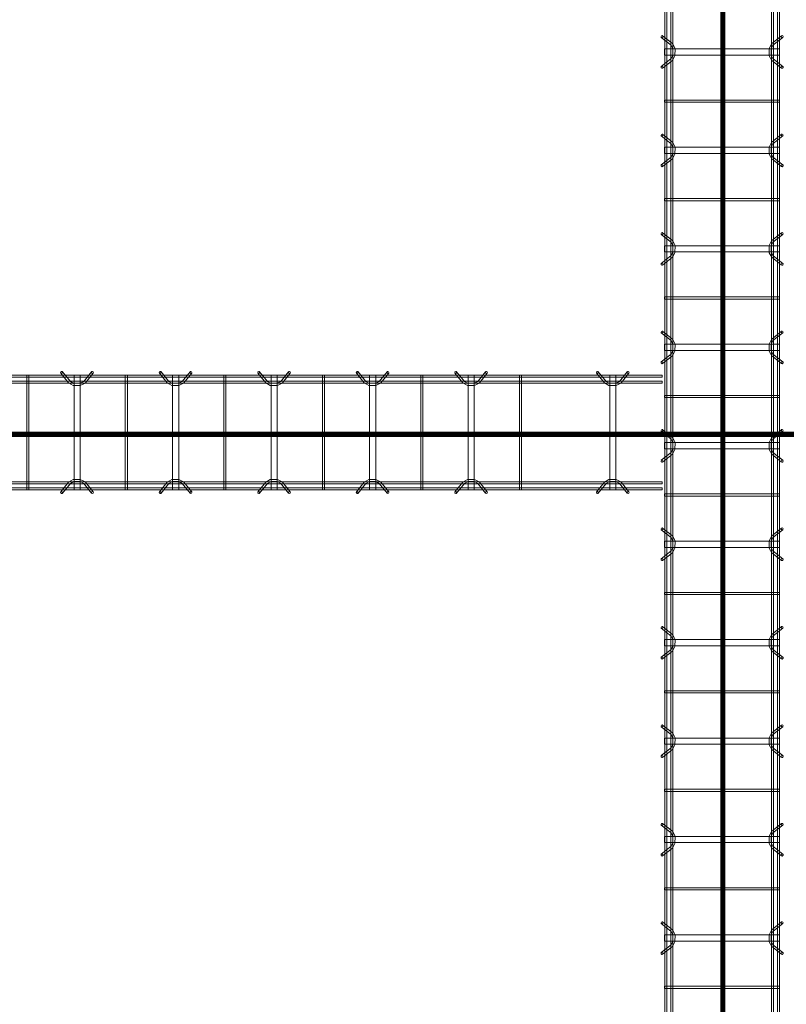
# Model space of a CAD drawing. Header units: inches. Extents: x -4136 to 1945, y -6639 to 12387.
# Tile 290 of 656: x -3736 to -3643, y 10247 to 10367. Entities that reach past the tile are written whole.
import ezdxf

# ---------------------------------------------------------------- set-up
doc = ezdxf.new("R2010")
doc.units = ezdxf.units.IN
doc.header["$MEASUREMENT"] = 0
doc.layers.add('A-GENM', color=7, linetype='Continuous', lineweight=9)
doc.layers.add('S-BEAM', color=7, linetype='Continuous', lineweight=9)

# ---------------------------------------------------------------- blocks, each defined once
blk = doc.blocks.new('Dowel bar assembly - Dowel bar assembly-671091-SLAB ON GROUND JOINTS')
at = {"layer": 'S-BEAM', "color": 253, "true_color": 0xaaaaaa}
for p, q in [((1524, 1.98), (0, 1.98)), ((0, 1.72), (1524, 1.72)), ((1524, 1.25), (0, 1.25)), ((347.87, 1.99), (347.87, -12.01)), ((348.13, 1.99), (347.87, 1.99)), ((347.87, 1.99), (348.13, 1.99)), ((348.13, -12.01), (348.13, 1.99)), ((352.02, 2.23), (352.97, 1.03)), ((353.18, 1.19), (352.23, 2.39)), ((353.63, 1.99), (353.63, -12.01)), ((354.38, 1.99), (353.63, 1.99)), ((353.63, 1.99), (354.38, 1.99)), ((354.38, -12.01), (354.38, 1.99)), ((355.76, 2.39), (354.81, 1.19)), ((355.01, 1.03), (355.96, 2.23)), ((359.87, 1.99), (359.87, -12.01)), ((360.13, 1.99), (359.87, 1.99)), ((359.87, 1.99), (360.13, 1.99)), ((360.13, -12.01), (360.13, 1.99)), ((364.02, 2.23), (364.97, 1.03)), ((365.18, 1.19), (364.23, 2.39)), ((365.63, 1.99), (365.63, -12.01)), ((366.38, 1.99), (365.63, 1.99)), ((365.63, 1.99), (366.38, 1.99)), ((366.38, -12.01), (366.38, 1.99)), ((367.76, 2.39), (366.81, 1.19)), ((367.01, 1.03), (367.96, 2.23)), ((371.87, 1.99), (371.87, -12.01)), ((372.13, 1.99), (371.87, 1.99)), ((371.87, 1.99), (372.13, 1.99)), ((372.13, -12.01), (372.13, 1.99)), ((376.02, 2.23), (376.97, 1.03)), ((377.18, 1.19), (376.23, 2.39)), ((377.63, 1.99), (377.63, -12.01)), ((378.38, 1.99), (377.63, 1.99)), ((377.63, 1.99), (378.38, 1.99)), ((378.38, -12.01), (378.38, 1.99)), ((379.76, 2.39), (378.81, 1.19)), ((379.01, 1.03), (379.96, 2.23)), ((383.87, 1.99), (383.87, -12.01)), ((384.13, 1.99), (383.87, 1.99)), ((383.87, 1.99), (384.13, 1.99)), ((384.13, -12.01), (384.13, 1.99)), ((388.02, 2.23), (388.97, 1.03)), ((389.18, 1.19), (388.23, 2.39)), ((389.62, 1.99), (389.62, -12.01)), ((390.38, 1.99), (389.62, 1.99)), ((389.62, 1.99), (390.38, 1.99)), ((390.38, -12.01), (390.38, 1.99)), ((391.76, 2.39), (390.81, 1.19)), ((391.01, 1.03), (391.96, 2.23)), ((395.87, 1.99), (395.87, -12.01)), ((396.13, 1.99), (395.87, 1.99)), ((395.87, 1.99), (396.13, 1.99)), ((396.13, -12.01), (396.13, 1.99)), ((400.02, 2.23), (400.97, 1.03)), ((401.18, 1.19), (400.23, 2.39)), ((401.62, 1.99), (401.62, -12.01)), ((402.38, 1.99), (401.62, 1.99)), ((401.62, 1.99), (402.38, 1.99)), ((402.38, -12.01), (402.38, 1.99)), ((403.76, 2.39), (402.81, 1.19)), ((403.01, 1.03), (403.96, 2.23)), ((407.87, 1.99), (407.87, -12.01)), ((408.13, 1.99), (407.87, 1.99)), ((407.87, 1.99), (408.13, 1.99)), ((408.13, -12.01), (408.13, 1.99)), ((412.02, 2.23), (412.97, 1.03)), ((413.18, 1.19), (412.23, 2.39)), ((413.62, 1.99), (413.62, -12.01)), ((414.38, 1.99), (413.62, 1.99)), ((413.62, 1.99), (414.38, 1.99)), ((414.38, -12.01), (414.38, 1.99)), ((415.76, 2.39), (414.81, 1.19)), ((415.01, 1.03), (415.96, 2.23)), ((419.87, 1.99), (419.87, -12.01)), ((420.13, 1.99), (419.87, 1.99)), ((419.87, 1.99), (420.13, 1.99)), ((420.13, -12.01), (420.13, 1.99)), ((424.02, 2.23), (424.97, 1.03)), ((425.18, 1.19), (424.23, 2.39)), ((425.62, 1.99), (425.62, -12.01)), ((426.38, 1.99), (425.62, 1.99)), ((425.62, 1.99), (426.38, 1.99)), ((426.38, -12.01), (426.38, 1.99)), ((427.76, 2.39), (426.81, 1.19)), ((427.01, 1.03), (427.96, 2.23)), ((431.87, 1.99), (431.87, -12.01)), ((432.13, 1.99), (431.87, 1.99)), ((431.87, 1.99), (432.13, 1.99)), ((432.13, -12.01), (432.13, 1.99)), ((436.02, 2.23), (436.97, 1.03)), ((437.18, 1.19), (436.23, 2.39)), ((437.62, 1.99), (437.62, -12.01)), ((438.38, 1.99), (437.62, 1.99)), ((437.62, 1.99), (438.38, 1.99)), ((438.38, -12.01), (438.38, 1.99)), ((439.76, 2.39), (438.81, 1.19)), ((439.01, 1.03), (439.96, 2.23)), ((443.87, 1.99), (443.87, -12.01)), ((444.13, 1.99), (443.87, 1.99)), ((443.87, 1.99), (444.13, 1.99)), ((444.13, -12.01), (444.13, 1.99)), ((448.02, 2.23), (448.97, 1.03)), ((449.18, 1.19), (448.23, 2.39)), ((449.62, 1.99), (449.62, -12.01)), ((450.38, 1.99), (449.62, 1.99)), ((449.62, 1.99), (450.38, 1.99)), ((450.38, -12.01), (450.38, 1.99)), ((451.76, 2.39), (450.81, 1.19)), ((451.01, 1.03), (451.96, 2.23)), ((455.87, 1.99), (455.87, -12.01)), ((456.13, 1.99), (455.87, 1.99)), ((455.87, 1.99), (456.13, 1.99)), ((456.13, -12.01), (456.13, 1.99)), ((460.02, 2.23), (460.97, 1.03)), ((461.18, 1.19), (460.23, 2.39)), ((461.62, 1.99), (461.62, -12.01)), ((462.38, 1.99), (461.62, 1.99)), ((461.62, 1.99), (462.38, 1.99)), ((462.38, -12.01), (462.38, 1.99)), ((463.76, 2.39), (462.81, 1.19)), ((463.01, 1.03), (463.96, 2.23)), ((0, 0.99), (1524, 0.99)), ((1524, -11.01), (0, -11.01)), ((0, -11.27), (1524, -11.27)), ((1524, -11.74), (0, -11.74)), ((0, -12), (1524, -12)), ((352.97, -11.05), (352.02, -12.25)), ((352.23, -12.41), (353.18, -11.21)), ((354.81, -11.21), (355.76, -12.41)), ((355.96, -12.25), (355.01, -11.05)), ((364.97, -11.05), (364.02, -12.25)), ((364.23, -12.41), (365.18, -11.21)), ((366.81, -11.21), (367.76, -12.41)), ((367.96, -12.25), (367.01, -11.05)), ((376.97, -11.05), (376.02, -12.25)), ((376.23, -12.41), (377.18, -11.21)), ((378.81, -11.21), (379.76, -12.41)), ((379.96, -12.25), (379.01, -11.05)), ((388.97, -11.05), (388.02, -12.25)), ((388.23, -12.41), (389.18, -11.21)), ((390.81, -11.21), (391.76, -12.41)), ((391.96, -12.25), (391.01, -11.05)), ((400.97, -11.05), (400.02, -12.25)), ((400.23, -12.41), (401.18, -11.21)), ((402.81, -11.21), (403.76, -12.41)), ((403.96, -12.25), (403.01, -11.05)), ((412.97, -11.05), (412.02, -12.25)), ((412.23, -12.41), (413.18, -11.21)), ((414.81, -11.21), (415.76, -12.41)), ((415.96, -12.25), (415.01, -11.05)), ((424.97, -11.05), (424.02, -12.25)), ((424.23, -12.41), (425.18, -11.21)), ((426.81, -11.21), (427.76, -12.41)), ((427.96, -12.25), (427.01, -11.05)), ((436.97, -11.05), (436.02, -12.25)), ((436.23, -12.41), (437.18, -11.21)), ((438.81, -11.21), (439.76, -12.41)), ((439.96, -12.25), (439.01, -11.05)), ((448.97, -11.05), (448.02, -12.25)), ((448.23, -12.41), (449.18, -11.21)), ((450.81, -11.21), (451.76, -12.41)), ((451.96, -12.25), (451.01, -11.05)), ((460.97, -11.05), (460.02, -12.25)), ((460.23, -12.41), (461.18, -11.21)), ((462.81, -11.21), (463.76, -12.41)), ((463.96, -12.25), (463.01, -11.05)), ((348.13, -12.01), (347.87, -12.01)), ((347.87, -12.01), (348.13, -12.01)), ((354.38, -12.01), (353.63, -12.01)), ((353.63, -12.01), (354.38, -12.01)), ((360.13, -12.01), (359.87, -12.01)), ((359.87, -12.01), (360.13, -12.01)), ((366.38, -12.01), (365.63, -12.01)), ((365.63, -12.01), (366.38, -12.01)), ((372.13, -12.01), (371.87, -12.01)), ((371.87, -12.01), (372.13, -12.01)), ((378.38, -12.01), (377.63, -12.01)), ((377.63, -12.01), (378.38, -12.01)), ((384.13, -12.01), (383.87, -12.01)), ((383.87, -12.01), (384.13, -12.01)), ((390.38, -12.01), (389.62, -12.01)), ((389.62, -12.01), (390.38, -12.01)), ((396.13, -12.01), (395.87, -12.01)), ((395.87, -12.01), (396.13, -12.01)), ((402.38, -12.01), (401.62, -12.01)), ((401.62, -12.01), (402.38, -12.01)), ((408.13, -12.01), (407.87, -12.01)), ((407.87, -12.01), (408.13, -12.01)), ((414.38, -12.01), (413.62, -12.01)), ((413.62, -12.01), (414.38, -12.01)), ((420.13, -12.01), (419.87, -12.01)), ((419.87, -12.01), (420.13, -12.01)), ((426.38, -12.01), (425.62, -12.01)), ((425.62, -12.01), (426.38, -12.01)), ((432.13, -12.01), (431.87, -12.01)), ((431.87, -12.01), (432.13, -12.01)), ((438.38, -12.01), (437.62, -12.01)), ((437.62, -12.01), (438.38, -12.01)), ((444.13, -12.01), (443.87, -12.01)), ((443.87, -12.01), (444.13, -12.01)), ((450.38, -12.01), (449.62, -12.01)), ((449.62, -12.01), (450.38, -12.01)), ((456.13, -12.01), (455.87, -12.01)), ((455.87, -12.01), (456.13, -12.01)), ((462.38, -12.01), (461.62, -12.01)), ((461.62, -12.01), (462.38, -12.01))]:
    blk.add_line(p, q, dxfattribs=at)
at = {"layer": 'S-BEAM', "color": 253, "true_color": 0xaaaaaa, "flags": 128}
for points in [[(352.97, 1.03), (353.53, 0.73), (354.39, 0.72), (354.97, 0.99), (355.01, 1.03)], [(353.18, 1.19), (353.62, 0.97), (354.38, 0.98), (354.81, 1.19)], [(364.97, 1.03), (365.53, 0.73), (366.39, 0.72), (366.97, 0.99), (367.01, 1.03)], [(365.18, 1.19), (365.62, 0.97), (366.38, 0.98), (366.81, 1.19)], [(376.97, 1.03), (377.53, 0.73), (378.39, 0.72), (378.97, 0.99), (379.01, 1.03)], [(377.18, 1.19), (377.62, 0.97), (378.38, 0.98), (378.81, 1.19)], [(388.97, 1.03), (389.53, 0.73), (390.39, 0.72), (390.97, 0.99), (391.01, 1.03)], [(389.18, 1.19), (389.62, 0.97), (390.38, 0.98), (390.81, 1.19)], [(400.97, 1.03), (401.53, 0.73), (402.39, 0.72), (402.97, 0.99), (403.01, 1.03)], [(401.18, 1.19), (401.62, 0.97), (402.38, 0.98), (402.81, 1.19)], [(412.97, 1.03), (413.53, 0.73), (414.39, 0.72), (414.97, 0.99), (415.01, 1.03)], [(413.18, 1.19), (413.62, 0.97), (414.38, 0.98), (414.81, 1.19)], [(424.97, 1.03), (425.53, 0.73), (426.39, 0.72), (426.97, 0.99), (427.01, 1.03)], [(425.18, 1.19), (425.62, 0.97), (426.38, 0.98), (426.81, 1.19)], [(436.97, 1.03), (437.53, 0.73), (438.39, 0.72), (438.97, 0.99), (439.01, 1.03)], [(437.18, 1.19), (437.62, 0.97), (438.38, 0.98), (438.81, 1.19)], [(448.97, 1.03), (449.53, 0.73), (450.39, 0.72), (450.97, 0.99), (451.01, 1.03)], [(449.18, 1.19), (449.62, 0.97), (450.38, 0.98), (450.81, 1.19)], [(460.97, 1.03), (461.53, 0.73), (462.39, 0.72), (462.97, 0.99), (463.01, 1.03)], [(461.18, 1.19), (461.62, 0.97), (462.38, 0.98), (462.81, 1.19)], [(352.97, -11.05), (353.53, -10.75), (354.39, -10.74), (354.97, -11.01), (355.01, -11.05)], [(364.97, -11.05), (365.53, -10.75), (366.39, -10.74), (366.97, -11.01), (367.01, -11.05)], [(376.97, -11.05), (377.53, -10.75), (378.39, -10.74), (378.97, -11.01), (379.01, -11.05)], [(388.97, -11.05), (389.53, -10.75), (390.39, -10.74), (390.97, -11.01), (391.01, -11.05)], [(400.97, -11.05), (401.53, -10.75), (402.39, -10.74), (402.97, -11.01), (403.01, -11.05)], [(412.97, -11.05), (413.53, -10.75), (414.39, -10.74), (414.97, -11.01), (415.01, -11.05)], [(424.97, -11.05), (425.53, -10.75), (426.39, -10.74), (426.97, -11.01), (427.01, -11.05)], [(436.97, -11.05), (437.53, -10.75), (438.39, -10.74), (438.97, -11.01), (439.01, -11.05)], [(448.97, -11.05), (449.53, -10.75), (450.39, -10.74), (450.97, -11.01), (451.01, -11.05)], [(460.97, -11.05), (461.53, -10.75), (462.39, -10.74), (462.97, -11.01), (463.01, -11.05)], [(353.18, -11.21), (353.62, -10.99), (354.38, -11), (354.81, -11.21)], [(365.18, -11.21), (365.62, -10.99), (366.38, -11), (366.81, -11.21)], [(377.18, -11.21), (377.62, -10.99), (378.38, -11), (378.81, -11.21)], [(389.18, -11.21), (389.62, -10.99), (390.38, -11), (390.81, -11.21)], [(401.18, -11.21), (401.62, -10.99), (402.38, -11), (402.81, -11.21)], [(413.18, -11.21), (413.62, -10.99), (414.38, -11), (414.81, -11.21)], [(425.18, -11.21), (425.62, -10.99), (426.38, -11), (426.81, -11.21)], [(437.18, -11.21), (437.62, -10.99), (438.38, -11), (438.81, -11.21)], [(449.18, -11.21), (449.62, -10.99), (450.38, -11), (450.81, -11.21)], [(461.18, -11.21), (461.62, -10.99), (462.38, -11), (462.81, -11.21)]]:
    blk.add_lwpolyline(points, dxfattribs=at)
at = {"layer": 'S-BEAM', "color": 253, "true_color": 0xaaaaaa}
for centre, major_axis, start_param, end_param in [((352.12, 2.31), (0.101, 0.08), 5.709265, 8.850858), ((355.86, 2.31), (-0.101, 0.08), 3.715513, 6.857105), ((364.12, 2.31), (0.101, 0.08), 5.709265, 8.850858), ((367.86, 2.31), (-0.101, 0.08), 3.715513, 6.857105), ((376.12, 2.31), (0.101, 0.08), 5.709265, 8.850858), ((379.86, 2.31), (-0.101, 0.08), 3.715513, 6.857105), ((388.12, 2.31), (0.101, 0.08), 5.709265, 8.850858), ((391.86, 2.31), (-0.101, 0.08), 3.715513, 6.857105), ((400.12, 2.31), (0.101, 0.08), 5.709265, 8.850858), ((403.86, 2.31), (-0.101, 0.08), 3.715513, 6.857105), ((412.12, 2.31), (0.101, 0.08), 5.709265, 8.850858), ((415.86, 2.31), (-0.101, 0.08), 3.715513, 6.857105), ((424.12, 2.31), (0.101, 0.08), 5.709265, 8.850858), ((427.86, 2.31), (-0.101, 0.08), 3.715513, 6.857105), ((436.12, 2.31), (0.101, 0.08), 5.709265, 8.850858), ((439.86, 2.31), (-0.101, 0.08), 3.715513, 6.857105), ((448.12, 2.31), (0.101, 0.08), 5.709265, 8.850858), ((451.86, 2.31), (-0.101, 0.08), 3.715513, 6.857105), ((460.12, 2.31), (0.101, 0.08), 5.709265, 8.850858), ((463.86, 2.31), (-0.101, 0.08), 3.715513, 6.857105), ((352.12, 2.31), (0.101, 0.08), 2.567673, 5.709265), ((355.86, 2.31), (-0.101, 0.08), 0.57392, 3.715513), ((364.12, 2.31), (0.101, 0.08), 2.567673, 5.709265), ((367.86, 2.31), (-0.101, 0.08), 0.57392, 3.715513), ((376.12, 2.31), (0.101, 0.08), 2.567673, 5.709265), ((379.86, 2.31), (-0.101, 0.08), 0.57392, 3.715513), ((388.12, 2.31), (0.101, 0.08), 2.567673, 5.709265), ((391.86, 2.31), (-0.101, 0.08), 0.57392, 3.715513), ((400.12, 2.31), (0.101, 0.08), 2.567673, 5.709265), ((403.86, 2.31), (-0.101, 0.08), 0.57392, 3.715513), ((412.12, 2.31), (0.101, 0.08), 2.567673, 5.709265), ((415.86, 2.31), (-0.101, 0.08), 0.57392, 3.715513), ((424.12, 2.31), (0.101, 0.08), 2.567673, 5.709265), ((427.86, 2.31), (-0.101, 0.08), 0.57392, 3.715513), ((436.12, 2.31), (0.101, 0.08), 2.567673, 5.709265), ((439.86, 2.31), (-0.101, 0.08), 0.57392, 3.715513), ((448.12, 2.31), (0.101, 0.08), 2.567673, 5.709265), ((451.86, 2.31), (-0.101, 0.08), 0.57392, 3.715513), ((460.12, 2.31), (0.101, 0.08), 2.567673, 5.709265), ((463.86, 2.31), (-0.101, 0.08), 0.57392, 3.715513), ((352.12, -12.33), (-0.101, 0.08), 3.715513, 6.857105), ((352.12, -12.33), (-0.101, 0.08), 0.57392, 3.715513), ((355.86, -12.33), (0.101, 0.08), 5.709265, 8.850858), ((355.86, -12.33), (0.101, 0.08), 2.567673, 5.709265), ((364.12, -12.33), (-0.101, 0.08), 3.715513, 6.857105), ((364.12, -12.33), (-0.101, 0.08), 0.57392, 3.715513), ((367.86, -12.33), (0.101, 0.08), 5.709265, 8.850858), ((367.86, -12.33), (0.101, 0.08), 2.567673, 5.709265), ((376.12, -12.33), (-0.101, 0.08), 3.715513, 6.857105), ((376.12, -12.33), (-0.101, 0.08), 0.57392, 3.715513), ((379.86, -12.33), (0.101, 0.08), 5.709265, 8.850858), ((379.86, -12.33), (0.101, 0.08), 2.567673, 5.709265), ((388.12, -12.33), (-0.101, 0.08), 3.715513, 6.857105), ((388.12, -12.33), (-0.101, 0.08), 0.57392, 3.715513), ((391.86, -12.33), (0.101, 0.08), 5.709265, 8.850858), ((391.86, -12.33), (0.101, 0.08), 2.567673, 5.709265), ((400.12, -12.33), (-0.101, 0.08), 3.715513, 6.857105), ((400.12, -12.33), (-0.101, 0.08), 0.57392, 3.715513), ((403.86, -12.33), (0.101, 0.08), 5.709265, 8.850858), ((403.86, -12.33), (0.101, 0.08), 2.567673, 5.709265), ((412.12, -12.33), (-0.101, 0.08), 3.715513, 6.857105), ((412.12, -12.33), (-0.101, 0.08), 0.57392, 3.715513), ((415.86, -12.33), (0.101, 0.08), 5.709265, 8.850858), ((415.86, -12.33), (0.101, 0.08), 2.567673, 5.709265), ((424.12, -12.33), (-0.101, 0.08), 3.715513, 6.857105), ((424.12, -12.33), (-0.101, 0.08), 0.57392, 3.715513), ((427.86, -12.33), (0.101, 0.08), 5.709265, 8.850858), ((427.86, -12.33), (0.101, 0.08), 2.567673, 5.709265), ((436.12, -12.33), (-0.101, 0.08), 3.715513, 6.857105), ((436.12, -12.33), (-0.101, 0.08), 0.57392, 3.715513), ((439.86, -12.33), (0.101, 0.08), 5.709265, 8.850858), ((439.86, -12.33), (0.101, 0.08), 2.567673, 5.709265), ((448.12, -12.33), (-0.101, 0.08), 3.715513, 6.857105), ((448.12, -12.33), (-0.101, 0.08), 0.57392, 3.715513), ((451.86, -12.33), (0.101, 0.08), 5.709265, 8.850858), ((451.86, -12.33), (0.101, 0.08), 2.567673, 5.709265), ((460.12, -12.33), (-0.101, 0.08), 3.715513, 6.857105), ((460.12, -12.33), (-0.101, 0.08), 0.57392, 3.715513), ((463.86, -12.33), (0.101, 0.08), 5.709265, 8.850858), ((463.86, -12.33), (0.101, 0.08), 2.567673, 5.709265)]:
    blk.add_ellipse(centre, major_axis=major_axis, ratio=0.816528, start_param=start_param, end_param=end_param, dxfattribs=at)
blk = doc.blocks.new('Dowel bar assembly - Dowel bar assembly-673167-SLAB ON GROUND JOINTS')
at = {"layer": 'S-BEAM', "color": 253, "true_color": 0xaaaaaa}
for p, q in [((161.25, 1.98), (0, 1.98)), ((0, 1.98), (0, 1.72)), ((0, 1.72), (0, 1.98)), ((0, 1.72), (161.25, 1.72)), ((161.25, 1.25), (0, 1.25)), ((0, 0.99), (0, 1.25)), ((0, 1.25), (0, 0.99)), ((4.02, 2.23), (4.97, 1.03)), ((5.18, 1.19), (4.23, 2.39)), ((5.63, 1.99), (5.63, -12.01)), ((6.38, 1.99), (5.63, 1.99)), ((5.63, 1.99), (6.38, 1.99)), ((6.38, -12.01), (6.38, 1.99)), ((7.76, 2.39), (6.81, 1.19)), ((7.01, 1.03), (7.96, 2.23)), ((11.87, 1.99), (11.87, -12.01)), ((12.13, 1.99), (11.87, 1.99)), ((11.87, 1.99), (12.13, 1.99)), ((12.13, -12.01), (12.13, 1.99)), ((16.02, 2.23), (16.97, 1.03)), ((17.18, 1.19), (16.23, 2.39)), ((17.63, 1.99), (17.63, -12.01)), ((18.38, 1.99), (17.63, 1.99)), ((17.63, 1.99), (18.38, 1.99)), ((18.38, -12.01), (18.38, 1.99)), ((19.76, 2.39), (18.81, 1.19)), ((19.01, 1.03), (19.96, 2.23)), ((23.87, 1.99), (23.87, -12.01)), ((24.13, 1.99), (23.87, 1.99)), ((23.87, 1.99), (24.13, 1.99)), ((24.13, -12.01), (24.13, 1.99)), ((28.02, 2.23), (28.97, 1.03)), ((29.18, 1.19), (28.23, 2.39)), ((29.63, 1.99), (29.63, -12.01)), ((30.38, 1.99), (29.63, 1.99)), ((29.63, 1.99), (30.38, 1.99)), ((30.38, -12.01), (30.38, 1.99)), ((31.76, 2.39), (30.81, 1.19)), ((31.01, 1.03), (31.96, 2.23)), ((35.87, 1.99), (35.87, -12.01)), ((36.13, 1.99), (35.87, 1.99)), ((35.87, 1.99), (36.13, 1.99)), ((36.13, -12.01), (36.13, 1.99)), ((40.02, 2.23), (40.97, 1.03)), ((41.18, 1.19), (40.23, 2.39)), ((41.63, 1.99), (41.63, -12.01)), ((42.38, 1.99), (41.63, 1.99)), ((41.63, 1.99), (42.38, 1.99)), ((42.38, -12.01), (42.38, 1.99)), ((43.76, 2.39), (42.81, 1.19)), ((43.01, 1.03), (43.96, 2.23)), ((47.87, 1.99), (47.87, -12.01)), ((48.13, 1.99), (47.87, 1.99)), ((47.87, 1.99), (48.13, 1.99)), ((48.13, -12.01), (48.13, 1.99)), ((52.02, 2.23), (52.97, 1.03)), ((53.18, 1.19), (52.23, 2.39)), ((53.63, 1.99), (53.63, -12.01)), ((54.38, 1.99), (53.63, 1.99)), ((53.63, 1.99), (54.38, 1.99)), ((54.38, -12.01), (54.38, 1.99)), ((55.76, 2.39), (54.81, 1.19)), ((55.01, 1.03), (55.96, 2.23)), ((59.87, 1.99), (59.87, -12.01)), ((60.13, 1.99), (59.87, 1.99)), ((59.87, 1.99), (60.13, 1.99)), ((60.13, -12.01), (60.13, 1.99)), ((64.02, 2.23), (64.97, 1.03)), ((65.18, 1.19), (64.23, 2.39)), ((65.63, 1.99), (65.63, -12.01)), ((66.38, 1.99), (65.63, 1.99)), ((65.63, 1.99), (66.38, 1.99)), ((66.38, -12.01), (66.38, 1.99)), ((67.76, 2.39), (66.81, 1.19)), ((67.01, 1.03), (67.96, 2.23)), ((71.87, 1.99), (71.87, -12.01)), ((72.13, 1.99), (71.87, 1.99)), ((71.87, 1.99), (72.13, 1.99)), ((72.13, -12.01), (72.13, 1.99)), ((76.02, 2.23), (76.97, 1.03)), ((77.18, 1.19), (76.23, 2.39)), ((77.63, 1.99), (77.63, -12.01)), ((78.38, 1.99), (77.63, 1.99)), ((77.63, 1.99), (78.38, 1.99)), ((78.38, -12.01), (78.38, 1.99)), ((79.76, 2.39), (78.81, 1.19)), ((79.01, 1.03), (79.96, 2.23)), ((83.87, 1.99), (83.87, -12.01)), ((84.13, 1.99), (83.87, 1.99)), ((83.87, 1.99), (84.13, 1.99)), ((84.13, -12.01), (84.13, 1.99)), ((88.02, 2.23), (88.97, 1.03)), ((89.18, 1.19), (88.23, 2.39)), ((89.63, 1.99), (89.63, -12.01)), ((90.38, 1.99), (89.63, 1.99)), ((89.63, 1.99), (90.38, 1.99)), ((90.38, -12.01), (90.38, 1.99)), ((91.76, 2.39), (90.81, 1.19)), ((91.01, 1.03), (91.96, 2.23)), ((95.87, 1.99), (95.87, -12.01)), ((96.13, 1.99), (95.87, 1.99)), ((95.87, 1.99), (96.13, 1.99)), ((96.13, -12.01), (96.13, 1.99)), ((100.02, 2.23), (100.97, 1.03)), ((101.18, 1.19), (100.23, 2.39)), ((101.63, 1.99), (101.63, -12.01)), ((102.38, 1.99), (101.63, 1.99)), ((101.63, 1.99), (102.38, 1.99)), ((102.38, -12.01), (102.38, 1.99)), ((103.76, 2.39), (102.81, 1.19)), ((103.01, 1.03), (103.96, 2.23)), ((107.87, 1.99), (107.87, -12.01)), ((108.13, 1.99), (107.87, 1.99)), ((107.87, 1.99), (108.13, 1.99)), ((108.13, -12.01), (108.13, 1.99)), ((112.02, 2.23), (112.97, 1.03)), ((113.18, 1.19), (112.23, 2.39)), ((113.63, 1.99), (113.63, -12.01)), ((114.38, 1.99), (113.63, 1.99)), ((113.63, 1.99), (114.38, 1.99)), ((114.38, -12.01), (114.38, 1.99)), ((115.76, 2.39), (114.81, 1.19)), ((115.01, 1.03), (115.96, 2.23)), ((119.87, 1.99), (119.87, -12.01)), ((120.13, 1.99), (119.87, 1.99)), ((119.87, 1.99), (120.13, 1.99)), ((120.13, -12.01), (120.13, 1.99)), ((124.02, 2.23), (124.97, 1.03)), ((125.18, 1.19), (124.23, 2.39)), ((125.63, 1.99), (125.63, -12.01)), ((126.38, 1.99), (125.63, 1.99)), ((125.63, 1.99), (126.38, 1.99)), ((126.38, -12.01), (126.38, 1.99)), ((127.76, 2.39), (126.81, 1.19)), ((127.01, 1.03), (127.96, 2.23)), ((131.87, 1.99), (131.87, -12.01)), ((132.13, 1.99), (131.87, 1.99)), ((131.87, 1.99), (132.13, 1.99)), ((132.13, -12.01), (132.13, 1.99)), ((136.02, 2.23), (136.97, 1.03)), ((137.18, 1.19), (136.23, 2.39)), ((137.63, 1.99), (137.63, -12.01)), ((138.38, 1.99), (137.63, 1.99)), ((137.63, 1.99), (138.38, 1.99)), ((138.38, -12.01), (138.38, 1.99)), ((139.76, 2.39), (138.81, 1.19)), ((139.01, 1.03), (139.96, 2.23)), ((143.87, 1.99), (143.87, -12.01)), ((144.13, 1.99), (143.87, 1.99)), ((143.87, 1.99), (144.13, 1.99)), ((144.13, -12.01), (144.13, 1.99)), ((153.27, 2.23), (154.22, 1.03)), ((154.43, 1.19), (153.48, 2.39)), ((154.88, 1.99), (154.88, -12.01)), ((155.63, 1.99), (154.88, 1.99)), ((154.88, 1.99), (155.63, 1.99)), ((155.63, -12.01), (155.63, 1.99)), ((157.01, 2.39), (156.06, 1.19)), ((156.26, 1.03), (157.21, 2.23)), ((161.25, 1.98), (161.25, 1.72)), ((161.25, 1.72), (161.25, 1.98)), ((161.25, 0.99), (161.25, 1.25)), ((161.25, 1.25), (161.25, 0.99)), ((0, 0.99), (161.25, 0.99)), ((161.25, -11.01), (0, -11.01)), ((0, -11.27), (0, -11.01)), ((0, -11.01), (0, -11.27)), ((0, -11.27), (161.25, -11.27)), ((161.25, -11.74), (0, -11.74)), ((0, -12), (0, -11.74)), ((0, -11.74), (0, -12)), ((0, -12), (161.25, -12)), ((4.97, -11.05), (4.02, -12.25)), ((4.23, -12.41), (5.18, -11.21)), ((6.81, -11.21), (7.76, -12.41)), ((7.96, -12.25), (7.01, -11.05)), ((16.97, -11.05), (16.02, -12.25)), ((16.23, -12.41), (17.18, -11.21)), ((18.81, -11.21), (19.76, -12.41)), ((19.96, -12.25), (19.01, -11.05)), ((28.97, -11.05), (28.02, -12.25)), ((28.23, -12.41), (29.18, -11.21)), ((30.81, -11.21), (31.76, -12.41)), ((31.96, -12.25), (31.01, -11.05)), ((40.97, -11.05), (40.02, -12.25)), ((40.23, -12.41), (41.18, -11.21)), ((42.81, -11.21), (43.76, -12.41)), ((43.96, -12.25), (43.01, -11.05)), ((52.97, -11.05), (52.02, -12.25)), ((52.23, -12.41), (53.18, -11.21)), ((54.81, -11.21), (55.76, -12.41)), ((55.96, -12.25), (55.01, -11.05)), ((64.97, -11.05), (64.02, -12.25)), ((64.23, -12.41), (65.18, -11.21)), ((66.81, -11.21), (67.76, -12.41)), ((67.96, -12.25), (67.01, -11.05)), ((76.97, -11.05), (76.02, -12.25)), ((76.23, -12.41), (77.18, -11.21)), ((78.81, -11.21), (79.76, -12.41)), ((79.96, -12.25), (79.01, -11.05)), ((88.97, -11.05), (88.02, -12.25)), ((88.23, -12.41), (89.18, -11.21)), ((90.81, -11.21), (91.76, -12.41)), ((91.96, -12.25), (91.01, -11.05)), ((100.97, -11.05), (100.02, -12.25)), ((100.23, -12.41), (101.18, -11.21)), ((102.81, -11.21), (103.76, -12.41)), ((103.96, -12.25), (103.01, -11.05)), ((112.97, -11.05), (112.02, -12.25)), ((112.23, -12.41), (113.18, -11.21)), ((114.81, -11.21), (115.76, -12.41)), ((115.96, -12.25), (115.01, -11.05)), ((124.97, -11.05), (124.02, -12.25)), ((124.23, -12.41), (125.18, -11.21)), ((126.81, -11.21), (127.76, -12.41)), ((127.96, -12.25), (127.01, -11.05)), ((136.97, -11.05), (136.02, -12.25)), ((136.23, -12.41), (137.18, -11.21)), ((138.81, -11.21), (139.76, -12.41)), ((139.96, -12.25), (139.01, -11.05)), ((154.22, -11.05), (153.27, -12.25)), ((153.48, -12.41), (154.43, -11.21)), ((156.06, -11.21), (157.01, -12.41)), ((157.21, -12.25), (156.26, -11.05)), ((161.25, -11.27), (161.25, -11.01)), ((161.25, -11.01), (161.25, -11.27)), ((161.25, -12), (161.25, -11.74)), ((161.25, -11.74), (161.25, -12)), ((6.38, -12.01), (5.63, -12.01)), ((5.63, -12.01), (6.38, -12.01)), ((12.13, -12.01), (11.87, -12.01)), ((11.87, -12.01), (12.13, -12.01)), ((18.38, -12.01), (17.63, -12.01)), ((17.63, -12.01), (18.38, -12.01)), ((24.13, -12.01), (23.87, -12.01)), ((23.87, -12.01), (24.13, -12.01)), ((30.38, -12.01), (29.63, -12.01)), ((29.63, -12.01), (30.38, -12.01)), ((36.13, -12.01), (35.87, -12.01)), ((35.87, -12.01), (36.13, -12.01)), ((42.38, -12.01), (41.63, -12.01)), ((41.63, -12.01), (42.38, -12.01)), ((48.13, -12.01), (47.87, -12.01)), ((47.87, -12.01), (48.13, -12.01)), ((54.38, -12.01), (53.63, -12.01)), ((53.63, -12.01), (54.38, -12.01)), ((60.13, -12.01), (59.87, -12.01)), ((59.87, -12.01), (60.13, -12.01)), ((66.38, -12.01), (65.63, -12.01)), ((65.63, -12.01), (66.38, -12.01)), ((72.13, -12.01), (71.87, -12.01)), ((71.87, -12.01), (72.13, -12.01)), ((78.38, -12.01), (77.63, -12.01)), ((77.63, -12.01), (78.38, -12.01)), ((84.13, -12.01), (83.87, -12.01)), ((83.87, -12.01), (84.13, -12.01)), ((90.38, -12.01), (89.63, -12.01)), ((89.63, -12.01), (90.38, -12.01)), ((96.13, -12.01), (95.87, -12.01)), ((95.87, -12.01), (96.13, -12.01)), ((102.38, -12.01), (101.63, -12.01)), ((101.63, -12.01), (102.38, -12.01)), ((108.13, -12.01), (107.87, -12.01)), ((107.87, -12.01), (108.13, -12.01)), ((114.38, -12.01), (113.63, -12.01)), ((113.63, -12.01), (114.38, -12.01)), ((120.13, -12.01), (119.87, -12.01)), ((119.87, -12.01), (120.13, -12.01)), ((126.38, -12.01), (125.63, -12.01)), ((125.63, -12.01), (126.38, -12.01)), ((132.13, -12.01), (131.87, -12.01)), ((131.87, -12.01), (132.13, -12.01)), ((138.38, -12.01), (137.63, -12.01)), ((137.63, -12.01), (138.38, -12.01)), ((144.13, -12.01), (143.87, -12.01)), ((143.87, -12.01), (144.13, -12.01)), ((155.63, -12.01), (154.88, -12.01)), ((154.88, -12.01), (155.63, -12.01))]:
    blk.add_line(p, q, dxfattribs=at)
at = {"layer": 'S-BEAM', "color": 253, "true_color": 0xaaaaaa, "flags": 128}
for points in [[(4.97, 1.03), (5.53, 0.73), (6.39, 0.72), (6.97, 0.99), (7.01, 1.03)], [(5.18, 1.19), (5.62, 0.97), (6.38, 0.98), (6.81, 1.19)], [(16.97, 1.03), (17.53, 0.73), (18.39, 0.72), (18.97, 0.99), (19.01, 1.03)], [(17.18, 1.19), (17.62, 0.97), (18.38, 0.98), (18.81, 1.19)], [(28.97, 1.03), (29.53, 0.73), (30.39, 0.72), (30.97, 0.99), (31.01, 1.03)], [(29.18, 1.19), (29.62, 0.97), (30.38, 0.98), (30.81, 1.19)], [(40.97, 1.03), (41.53, 0.73), (42.39, 0.72), (42.97, 0.99), (43.01, 1.03)], [(41.18, 1.19), (41.62, 0.97), (42.38, 0.98), (42.81, 1.19)], [(52.97, 1.03), (53.53, 0.73), (54.39, 0.72), (54.97, 0.99), (55.01, 1.03)], [(53.18, 1.19), (53.62, 0.97), (54.38, 0.98), (54.81, 1.19)], [(64.97, 1.03), (65.53, 0.73), (66.39, 0.72), (66.97, 0.99), (67.01, 1.03)], [(65.18, 1.19), (65.62, 0.97), (66.38, 0.98), (66.81, 1.19)], [(76.97, 1.03), (77.53, 0.73), (78.39, 0.72), (78.97, 0.99), (79.01, 1.03)], [(77.18, 1.19), (77.62, 0.97), (78.38, 0.98), (78.81, 1.19)], [(88.97, 1.03), (89.53, 0.73), (90.39, 0.72), (90.97, 0.99), (91.01, 1.03)], [(89.18, 1.19), (89.62, 0.97), (90.38, 0.98), (90.81, 1.19)], [(100.97, 1.03), (101.53, 0.73), (102.39, 0.72), (102.97, 0.99), (103.01, 1.03)], [(101.18, 1.19), (101.62, 0.97), (102.38, 0.98), (102.81, 1.19)], [(112.97, 1.03), (113.53, 0.73), (114.39, 0.72), (114.97, 0.99), (115.01, 1.03)], [(113.18, 1.19), (113.62, 0.97), (114.38, 0.98), (114.81, 1.19)], [(124.97, 1.03), (125.53, 0.73), (126.39, 0.72), (126.97, 0.99), (127.01, 1.03)], [(125.18, 1.19), (125.62, 0.97), (126.38, 0.98), (126.81, 1.19)], [(136.97, 1.03), (137.53, 0.73), (138.39, 0.72), (138.97, 0.99), (139.01, 1.03)], [(137.18, 1.19), (137.62, 0.97), (138.38, 0.98), (138.81, 1.19)], [(154.22, 1.03), (154.78, 0.73), (155.64, 0.72), (156.22, 0.99), (156.26, 1.03)], [(154.43, 1.19), (154.87, 0.97), (155.63, 0.98), (156.06, 1.19)], [(4.97, -11.05), (5.53, -10.75), (6.39, -10.74), (6.97, -11.01), (7.01, -11.05)], [(16.97, -11.05), (17.53, -10.75), (18.39, -10.74), (18.97, -11.01), (19.01, -11.05)], [(28.97, -11.05), (29.53, -10.75), (30.39, -10.74), (30.97, -11.01), (31.01, -11.05)], [(40.97, -11.05), (41.53, -10.75), (42.39, -10.74), (42.97, -11.01), (43.01, -11.05)], [(52.97, -11.05), (53.53, -10.75), (54.39, -10.74), (54.97, -11.01), (55.01, -11.05)], [(64.97, -11.05), (65.53, -10.75), (66.39, -10.74), (66.97, -11.01), (67.01, -11.05)], [(76.97, -11.05), (77.53, -10.75), (78.39, -10.74), (78.97, -11.01), (79.01, -11.05)], [(88.97, -11.05), (89.53, -10.75), (90.39, -10.74), (90.97, -11.01), (91.01, -11.05)], [(100.97, -11.05), (101.53, -10.75), (102.39, -10.74), (102.97, -11.01), (103.01, -11.05)], [(112.97, -11.05), (113.53, -10.75), (114.39, -10.74), (114.97, -11.01), (115.01, -11.05)], [(124.97, -11.05), (125.53, -10.75), (126.39, -10.74), (126.97, -11.01), (127.01, -11.05)], [(136.97, -11.05), (137.53, -10.75), (138.39, -10.74), (138.97, -11.01), (139.01, -11.05)], [(154.22, -11.05), (154.78, -10.75), (155.64, -10.74), (156.22, -11.01), (156.26, -11.05)], [(5.18, -11.21), (5.62, -10.99), (6.38, -11), (6.81, -11.21)], [(17.18, -11.21), (17.62, -10.99), (18.38, -11), (18.81, -11.21)], [(29.18, -11.21), (29.62, -10.99), (30.38, -11), (30.81, -11.21)], [(41.18, -11.21), (41.62, -10.99), (42.38, -11), (42.81, -11.21)], [(53.18, -11.21), (53.62, -10.99), (54.38, -11), (54.81, -11.21)], [(65.18, -11.21), (65.62, -10.99), (66.38, -11), (66.81, -11.21)], [(77.18, -11.21), (77.62, -10.99), (78.38, -11), (78.81, -11.21)], [(89.18, -11.21), (89.62, -10.99), (90.38, -11), (90.81, -11.21)], [(101.18, -11.21), (101.62, -10.99), (102.38, -11), (102.81, -11.21)], [(113.18, -11.21), (113.62, -10.99), (114.38, -11), (114.81, -11.21)], [(125.18, -11.21), (125.62, -10.99), (126.38, -11), (126.81, -11.21)], [(137.18, -11.21), (137.62, -10.99), (138.38, -11), (138.81, -11.21)], [(154.43, -11.21), (154.87, -10.99), (155.63, -11), (156.06, -11.21)]]:
    blk.add_lwpolyline(points, dxfattribs=at)
at = {"layer": 'S-BEAM', "color": 253, "true_color": 0xaaaaaa}
for centre, major_axis, start_param, end_param in [((4.12, 2.31), (0.101, 0.08), 5.709265, 8.850858), ((7.86, 2.31), (-0.101, 0.08), 3.715513, 6.857105), ((16.12, 2.31), (0.101, 0.08), 5.709265, 8.850858), ((19.86, 2.31), (-0.101, 0.08), 3.715513, 6.857105), ((28.12, 2.31), (0.101, 0.08), 5.709265, 8.850858), ((31.86, 2.31), (-0.101, 0.08), 3.715513, 6.857105), ((40.12, 2.31), (0.101, 0.08), 5.709265, 8.850858), ((43.86, 2.31), (-0.101, 0.08), 3.715513, 6.857105), ((52.12, 2.31), (0.101, 0.08), 5.709265, 8.850858), ((55.86, 2.31), (-0.101, 0.08), 3.715513, 6.857105), ((64.12, 2.31), (0.101, 0.08), 5.709265, 8.850858), ((67.86, 2.31), (-0.101, 0.08), 3.715513, 6.857105), ((76.12, 2.31), (0.101, 0.08), 5.709265, 8.850858), ((79.86, 2.31), (-0.101, 0.08), 3.715513, 6.857105), ((88.12, 2.31), (0.101, 0.08), 5.709265, 8.850858), ((91.86, 2.31), (-0.101, 0.08), 3.715513, 6.857105), ((100.12, 2.31), (0.101, 0.08), 5.709265, 8.850858), ((103.86, 2.31), (-0.101, 0.08), 3.715513, 6.857105), ((112.12, 2.31), (0.101, 0.08), 5.709265, 8.850858), ((115.86, 2.31), (-0.101, 0.08), 3.715513, 6.857105), ((124.12, 2.31), (0.101, 0.08), 5.709265, 8.850858), ((127.86, 2.31), (-0.101, 0.08), 3.715513, 6.857105), ((136.12, 2.31), (0.101, 0.08), 5.709265, 8.850858), ((139.86, 2.31), (-0.101, 0.08), 3.715513, 6.857105), ((153.37, 2.31), (0.101, 0.08), 5.709265, 8.850858), ((157.11, 2.31), (-0.101, 0.08), 3.715513, 6.857105), ((4.12, 2.31), (0.101, 0.08), 2.567673, 5.709265), ((7.86, 2.31), (-0.101, 0.08), 0.57392, 3.715513), ((16.12, 2.31), (0.101, 0.08), 2.567673, 5.709265), ((19.86, 2.31), (-0.101, 0.08), 0.57392, 3.715513), ((28.12, 2.31), (0.101, 0.08), 2.567673, 5.709265), ((31.86, 2.31), (-0.101, 0.08), 0.57392, 3.715513), ((40.12, 2.31), (0.101, 0.08), 2.567673, 5.709265), ((43.86, 2.31), (-0.101, 0.08), 0.57392, 3.715513), ((52.12, 2.31), (0.101, 0.08), 2.567673, 5.709265), ((55.86, 2.31), (-0.101, 0.08), 0.57392, 3.715513), ((64.12, 2.31), (0.101, 0.08), 2.567673, 5.709265), ((67.86, 2.31), (-0.101, 0.08), 0.57392, 3.715513), ((76.12, 2.31), (0.101, 0.08), 2.567673, 5.709265), ((79.86, 2.31), (-0.101, 0.08), 0.57392, 3.715513), ((88.12, 2.31), (0.101, 0.08), 2.567673, 5.709265), ((91.86, 2.31), (-0.101, 0.08), 0.57392, 3.715513), ((100.12, 2.31), (0.101, 0.08), 2.567673, 5.709265), ((103.86, 2.31), (-0.101, 0.08), 0.57392, 3.715513), ((112.12, 2.31), (0.101, 0.08), 2.567673, 5.709265), ((115.86, 2.31), (-0.101, 0.08), 0.57392, 3.715513), ((124.12, 2.31), (0.101, 0.08), 2.567673, 5.709265), ((127.86, 2.31), (-0.101, 0.08), 0.57392, 3.715513), ((136.12, 2.31), (0.101, 0.08), 2.567673, 5.709265), ((139.86, 2.31), (-0.101, 0.08), 0.57392, 3.715513), ((153.37, 2.31), (0.101, 0.08), 2.567673, 5.709265), ((157.11, 2.31), (-0.101, 0.08), 0.57392, 3.715513), ((4.12, -12.33), (-0.101, 0.08), 3.715513, 6.857105), ((4.12, -12.33), (-0.101, 0.08), 0.57392, 3.715513), ((7.86, -12.33), (0.101, 0.08), 5.709265, 8.850858), ((7.86, -12.33), (0.101, 0.08), 2.567673, 5.709265), ((16.12, -12.33), (-0.101, 0.08), 3.715513, 6.857105), ((16.12, -12.33), (-0.101, 0.08), 0.57392, 3.715513), ((19.86, -12.33), (0.101, 0.08), 5.709265, 8.850858), ((19.86, -12.33), (0.101, 0.08), 2.567673, 5.709265), ((28.12, -12.33), (-0.101, 0.08), 3.715513, 6.857105), ((28.12, -12.33), (-0.101, 0.08), 0.57392, 3.715513), ((31.86, -12.33), (0.101, 0.08), 5.709265, 8.850858), ((31.86, -12.33), (0.101, 0.08), 2.567673, 5.709265), ((40.12, -12.33), (-0.101, 0.08), 3.715513, 6.857105), ((40.12, -12.33), (-0.101, 0.08), 0.57392, 3.715513), ((43.86, -12.33), (0.101, 0.08), 5.709265, 8.850858), ((43.86, -12.33), (0.101, 0.08), 2.567673, 5.709265), ((52.12, -12.33), (-0.101, 0.08), 3.715513, 6.857105), ((52.12, -12.33), (-0.101, 0.08), 0.57392, 3.715513), ((55.86, -12.33), (0.101, 0.08), 5.709265, 8.850858), ((55.86, -12.33), (0.101, 0.08), 2.567673, 5.709265), ((64.12, -12.33), (-0.101, 0.08), 3.715513, 6.857105), ((64.12, -12.33), (-0.101, 0.08), 0.57392, 3.715513), ((67.86, -12.33), (0.101, 0.08), 5.709265, 8.850858), ((67.86, -12.33), (0.101, 0.08), 2.567673, 5.709265), ((76.12, -12.33), (-0.101, 0.08), 3.715513, 6.857105), ((76.12, -12.33), (-0.101, 0.08), 0.57392, 3.715513), ((79.86, -12.33), (0.101, 0.08), 5.709265, 8.850858), ((79.86, -12.33), (0.101, 0.08), 2.567673, 5.709265), ((88.12, -12.33), (-0.101, 0.08), 3.715513, 6.857105), ((88.12, -12.33), (-0.101, 0.08), 0.57392, 3.715513), ((91.86, -12.33), (0.101, 0.08), 5.709265, 8.850858), ((91.86, -12.33), (0.101, 0.08), 2.567673, 5.709265), ((100.12, -12.33), (-0.101, 0.08), 3.715513, 6.857105), ((100.12, -12.33), (-0.101, 0.08), 0.57392, 3.715513), ((103.86, -12.33), (0.101, 0.08), 5.709265, 8.850858), ((103.86, -12.33), (0.101, 0.08), 2.567673, 5.709265), ((112.12, -12.33), (-0.101, 0.08), 3.715513, 6.857105), ((112.12, -12.33), (-0.101, 0.08), 0.57392, 3.715513), ((115.86, -12.33), (0.101, 0.08), 5.709265, 8.850858), ((115.86, -12.33), (0.101, 0.08), 2.567673, 5.709265), ((124.12, -12.33), (-0.101, 0.08), 3.715513, 6.857105), ((124.12, -12.33), (-0.101, 0.08), 0.57392, 3.715513), ((127.86, -12.33), (0.101, 0.08), 5.709265, 8.850858), ((127.86, -12.33), (0.101, 0.08), 2.567673, 5.709265), ((136.12, -12.33), (-0.101, 0.08), 3.715513, 6.857105), ((136.12, -12.33), (-0.101, 0.08), 0.57392, 3.715513), ((139.86, -12.33), (0.101, 0.08), 5.709265, 8.850858), ((139.86, -12.33), (0.101, 0.08), 2.567673, 5.709265), ((153.37, -12.33), (-0.101, 0.08), 3.715513, 6.857105), ((153.37, -12.33), (-0.101, 0.08), 0.57392, 3.715513), ((157.11, -12.33), (0.101, 0.08), 5.709265, 8.850858), ((157.11, -12.33), (0.101, 0.08), 2.567673, 5.709265)]:
    blk.add_ellipse(centre, major_axis=major_axis, ratio=0.816528, start_param=start_param, end_param=end_param, dxfattribs=at)

msp = doc.modelspace()

# ---------------------------------------------------------------- hatches: boundary and pattern name
at = {"layer": 'A-GENM', "true_color": 0x0000ff}
for points in [[(-3650.14972, 11426.9894), (-3650.14972, 9901.50436), (-3650.14972, 9901.1894), (-3650.57292, 9901.1894), (-3650.57292, 9901.50436), (-3650.57292, 11426.9894)], [(-3650.51315, 9901.1894), (-3650.51315, 9901.50436), (-3650.51315, 11426.9894), (-3650.11944, 11426.9894), (-3650.11944, 9901.50436), (-3650.11944, 9901.1894)], [(-3650.15125, 11426.9894), (-3650.15125, 9901.50436), (-3650.15125, 9901.1894), (-3650.49529, 9901.1894), (-3650.49529, 9901.50436), (-3650.49529, 11426.9894)], [(-3650.06436, 11426.9894), (-3650.06436, 9901.50436), (-3650.06436, 9901.1894), (-3650.48604, 9901.1894), (-3650.48604, 9901.50436), (-3650.48604, 11426.9894)], [(-3650.27286, 11426.9894), (-3650.27286, 9901.50436), (-3650.27286, 9901.1894), (-3650.35974, 9901.1894), (-3650.35974, 9901.50436), (-3650.35974, 11426.9894)], [(-3650.06284, 11426.9894), (-3650.06284, 9901.50436), (-3650.06284, 9901.1894), (-3650.27286, 9901.1894), (-3650.27286, 9901.50436), (-3650.27286, 11426.9894)], [(-3819.32374, 10317.14659), (-3819.00878, 10317.14659), (-1943.6387, 10317.14659), (-1943.32374, 10317.14659), (-1943.13624, 10317.14659), (-1943.13624, 10316.93658), (-1943.32374, 10316.93658), (-1943.6387, 10316.93658), (-3819.00878, 10316.93658), (-3819.32374, 10316.93658)], [(-3819.32374, 10317.14507), (-3819.00878, 10317.14507), (-1943.6387, 10317.14507), (-1943.32374, 10317.14507), (-1943.13624, 10317.14507), (-1943.13624, 10316.72339), (-1943.32374, 10316.72339), (-1943.6387, 10316.72339), (-3819.00878, 10316.72339), (-3819.32374, 10316.72339)], [(-1943.13624, 10316.69629), (-1943.32374, 10316.69629), (-1943.6387, 10316.69629), (-3819.00878, 10316.69629), (-3819.32374, 10316.69629), (-3819.32374, 10317.08999), (-3819.00878, 10317.08999), (-1943.6387, 10317.08999), (-1943.32374, 10317.08999), (-1943.13624, 10317.08999)], [(-3819.32374, 10317.05971), (-3819.00878, 10317.05971), (-1943.6387, 10317.05971), (-1943.32374, 10317.05971), (-1943.13624, 10317.05971), (-1943.13624, 10316.63651), (-1943.32374, 10316.63651), (-1943.6387, 10316.63651), (-3819.00878, 10316.63651), (-3819.32374, 10316.63651)], [(-3819.32374, 10317.05819), (-3819.00878, 10317.05819), (-1943.6387, 10317.05819), (-1943.32374, 10317.05819), (-1943.13624, 10317.05819), (-1943.13624, 10316.71415), (-1943.32374, 10316.71415), (-1943.6387, 10316.71415), (-3819.00878, 10316.71415), (-3819.32374, 10316.71415)], [(-3819.32374, 10316.93658), (-3819.00878, 10316.93658), (-1943.6387, 10316.93658), (-1943.32374, 10316.93658), (-1943.13624, 10316.93658), (-1943.13624, 10316.8497), (-1943.32374, 10316.8497), (-1943.6387, 10316.8497), (-3819.00878, 10316.8497), (-3819.32374, 10316.8497)]]:
    msp.add_hatch(color=5, dxfattribs=at).paths.add_polyline_path(points, flags=0)

# ---------------------------------------------------------------- linework, layer by layer
at = {"layer": 'A-GENM', "color": 5, "true_color": 0x0000ff}
for p, q in [((-3650.57292, 9901.50436), (-3650.57292, 11426.9894)), ((-3650.51315, 11426.9894), (-3650.51315, 9901.50436)), ((-3650.51315, 11426.9894), (-3650.51315, 9901.50436)), ((-3650.49529, 11426.9894), (-3650.49529, 9901.50436)), ((-3650.48604, 9901.50436), (-3650.48604, 11426.9894)), ((-3650.47378, 9901.50436), (-3650.47378, 11426.9894)), ((-3650.47378, 11426.9894), (-3650.47378, 9901.50436)), ((-3650.40841, 9901.50436), (-3650.40841, 11426.9894)), ((-3650.35974, 9901.50436), (-3650.35974, 11426.9894)), ((-3650.27286, 11426.9894), (-3650.27286, 9901.50436)), ((-3650.15882, 9901.50436), (-3650.15882, 11426.9894)), ((-3650.15882, 9901.50436), (-3650.15882, 11426.9894)), ((-3650.15125, 9901.50436), (-3650.15125, 11426.9894)), ((-3650.14972, 9901.50436), (-3650.14972, 11426.9894)), ((-3650.11944, 11426.9894), (-3650.11944, 9901.50436)), ((-3650.11944, 11426.9894), (-3650.11944, 9901.50436)), ((-3650.06436, 9901.50436), (-3650.06436, 11426.9894)), ((-3650.06284, 9901.50436), (-3650.06284, 11426.9894)), ((-1943.6387, 10317.14659), (-3819.00878, 10317.14659)), ((-1943.6387, 10317.14507), (-3819.00878, 10317.14507)), ((-3819.00878, 10317.08999), (-1943.6387, 10317.08999)), ((-3819.00878, 10317.08999), (-1943.6387, 10317.08999)), ((-1943.6387, 10317.05971), (-3819.00878, 10317.05971)), ((-1943.6387, 10317.05819), (-3819.00878, 10317.05819)), ((-1943.6387, 10317.05062), (-3819.00878, 10317.05062)), ((-1943.6387, 10317.05062), (-3819.00878, 10317.05062)), ((-3819.00878, 10316.93658), (-1943.6387, 10316.93658)), ((-1943.6387, 10316.8497), (-3819.00878, 10316.8497)), ((-1943.6387, 10316.80103), (-3819.00878, 10316.80103)), ((-1943.6387, 10316.73566), (-3819.00878, 10316.73566)), ((-3819.00878, 10316.73566), (-1943.6387, 10316.73566)), ((-1943.6387, 10316.72339), (-3819.00878, 10316.72339)), ((-3819.00878, 10316.71415), (-1943.6387, 10316.71415)), ((-3819.00878, 10316.69629), (-1943.6387, 10316.69629)), ((-3819.00878, 10316.69629), (-1943.6387, 10316.69629)), ((-1943.6387, 10316.63651), (-3819.00878, 10316.63651))]:
    msp.add_line(p, q, dxfattribs=at)

# ---------------------------------------------------------------- block references
at = {"layer": 'S-BEAM', "color": 253, "true_color": 0xaaaaaa, "rotation": 89.99999999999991}
msp.add_blockref('Dowel bar assembly - Dowel bar assembly-671091-SLAB ON GROUND JOINTS', (-3655.42348, 9901.50636), dxfattribs=at)
at = {"layer": 'S-BEAM', "color": 253, "true_color": 0xaaaaaa}
msp.add_blockref('Dowel bar assembly - Dowel bar assembly-673167-SLAB ON GROUND JOINTS', (-3818.97008, 10322.13419), dxfattribs=at)

doc.saveas('drawing.dxf')
